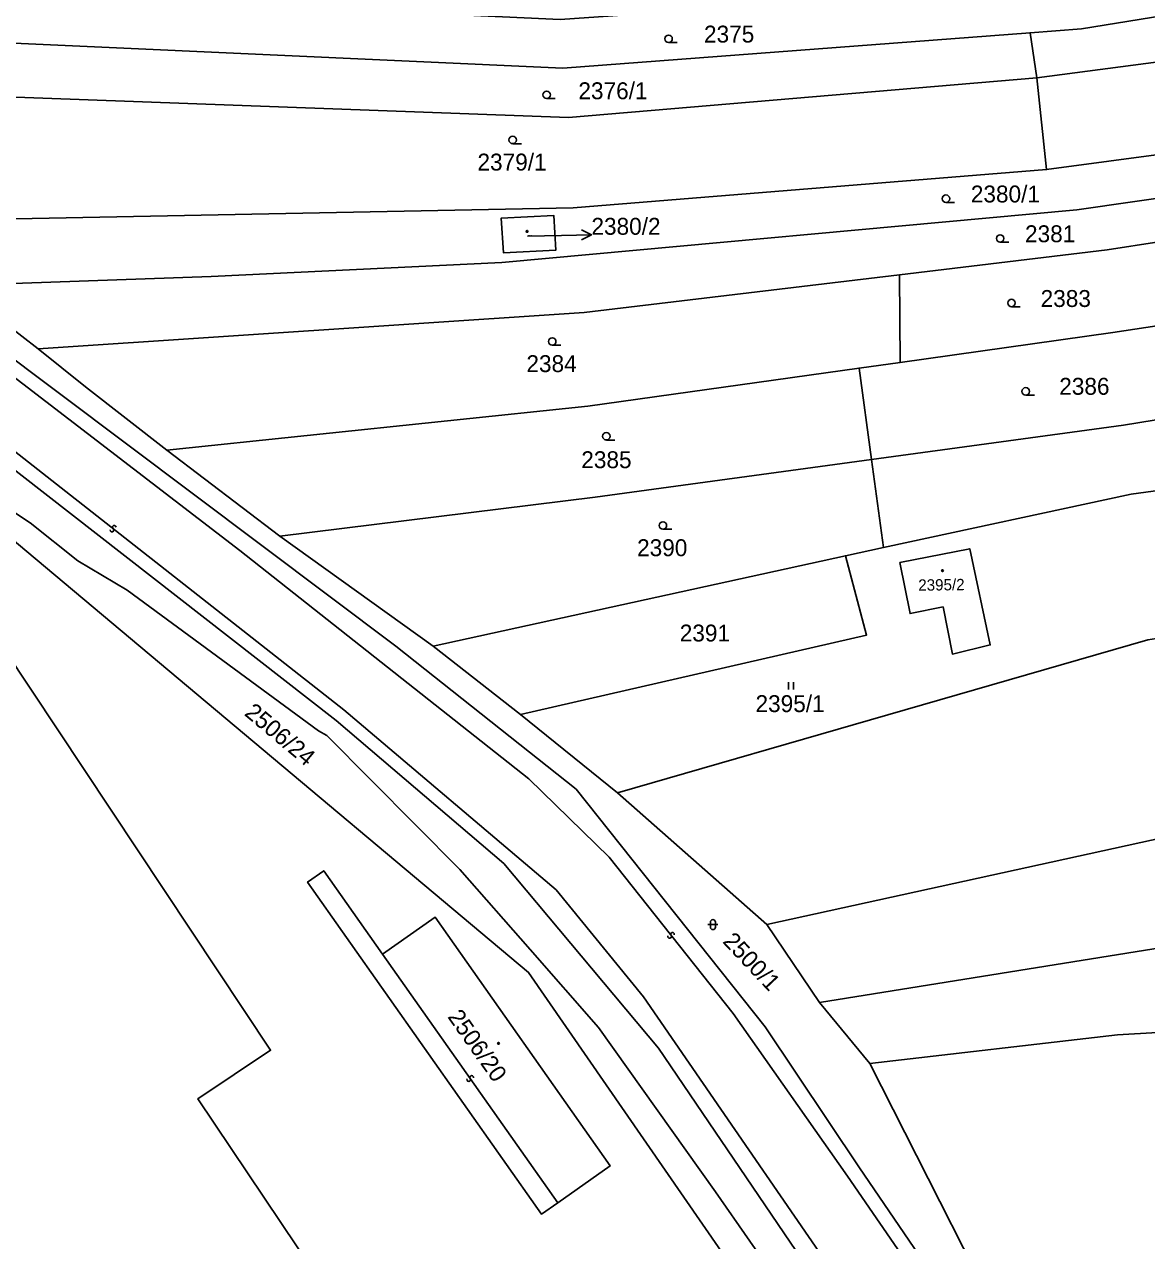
# Model space of a CAD drawing. Extents: x -596024 to -594475, y -1163820 to -1161957.
# Drawn here: x -595878.7 to -595765.9, y -1163392.5 to -1163270.2 of the extents above; entities that cross this region are included whole.
import ezdxf

# ---------------------------------------------------------------- set-up
doc = ezdxf.new("R2010")
doc.units = 0
for name, color, linetype in [('Level 1', 7, 'Continuous'), ('Level 13', 7, 'Continuous'), ('Level 3', 7, 'Continuous'), ('Level 4', 7, 'Continuous'), ('Level 5', 7, 'Continuous'), ('Level 57', 7, 'Continuous'), ('Level 60', 7, 'Continuous')]:
    doc.layers.add(name, color=color, linetype=linetype)

msp = doc.modelspace()

# ---------------------------------------------------------------- linework, layer by layer
at = {"layer": 'Level 1'}
for points in [[(-595658.54, -1163248.02), (-595695.09, -1163258.13), (-595739.48, -1163265.3), (-595772.41, -1163270.66), (-595777.58, -1163271.05)], [(-595776.9, -1163275.6), (-595738.91, -1163270.6), (-595694.38, -1163263.11), (-595656.6, -1163252.96)], [(-595652.29, -1163261.91), (-595693.66, -1163272.41), (-595738.31, -1163279.77), (-595775.92, -1163284.82)], [(-595649.76, -1163267.23), (-595693.24, -1163276.98), (-595737.87, -1163283.82), (-595772.87, -1163288.86), (-595830.69, -1163294.17), (-595859.94, -1163295.58), (-595885.58, -1163296.46)], [(-595777.58, -1163271.05), (-595824.57, -1163274.61), (-595918.05, -1163270.37)], [(-595777.58, -1163271.05), (-595776.9, -1163275.6)], [(-595776.9, -1163275.6), (-595823.99, -1163279.57), (-595896.02, -1163276.92)], [(-595775.92, -1163284.82), (-595776.9, -1163275.6)], [(-595775.92, -1163284.82), (-595823.53, -1163288.67), (-595883.04, -1163289.85)], [(-595830.75, -1163289.7), (-595830.54, -1163293.17), (-595825.28, -1163292.93), (-595825.46, -1163289.44), (-595830.75, -1163289.7)], [(-595759.43, -1163291.29), (-595769.82, -1163292.9), (-595790.72, -1163295.4)], [(-595877.31, -1163302.85), (-595822.43, -1163299.19), (-595790.72, -1163295.4)], [(-595790.72, -1163295.4), (-595790.63, -1163304.2)], [(-595739.66, -1163484.87), (-595769.55, -1163440.05), (-595814.95, -1163373.15), (-595830.5, -1163354.58), (-595847.35, -1163340.2), (-595889.88, -1163307.1), (-595899.77, -1163299.43), (-595903.18, -1163297.24)], [(-595888.83, -1163297.12), (-595841.37, -1163332.75), (-595823.21, -1163347.13), (-595804.21, -1163371.02), (-595794.72, -1163385.2), (-595760.44, -1163435.47), (-595748.68, -1163453.13)], [(-595885.58, -1163296.46), (-595877.31, -1163302.85)], [(-595754.44, -1163298.96), (-595769.26, -1163301.19), (-595790.63, -1163304.2)], [(-595877.31, -1163302.85), (-595872.56, -1163306.66), (-595864.4, -1163313.03)], [(-595790.63, -1163304.2), (-595794.78, -1163304.78)], [(-595864.4, -1163313.03), (-595822.06, -1163308.62), (-595794.78, -1163304.78)], [(-595794.78, -1163304.78), (-595793.52, -1163313.97)], [(-595898.5, -1163306.43), (-595828.01, -1163365.55), (-595796.77, -1163410.74)], [(-595744.13, -1163483.61), (-595749.65, -1163476.51), (-595774.95, -1163436.18), (-595781.75, -1163426.45), (-595798.84, -1163402.5), (-595809.22, -1163387.61), (-595820.97, -1163371.1), (-595827.85, -1163363.23), (-595834.92, -1163355.2), (-595848.3, -1163341.74), (-595849.13, -1163341.26), (-595868.37, -1163327.1), (-595873.34, -1163324.15), (-595878.14, -1163320.35), (-595889.8, -1163312.58), (-595898.5, -1163306.43)], [(-595793.52, -1163313.97), (-595768.18, -1163310.5), (-595744.16, -1163306.61)], [(-595864.4, -1163313.03), (-595853.01, -1163321.69)], [(-595853.01, -1163321.69), (-595821.31, -1163317.77), (-595793.52, -1163313.97)], [(-595793.52, -1163313.97), (-595792.31, -1163322.81)], [(-595760.28, -1163316.49), (-595767.43, -1163317.46), (-595792.31, -1163322.81)], [(-595853.01, -1163321.69), (-595837.59, -1163332.73)], [(-595796.15, -1163323.64), (-595792.31, -1163322.81)], [(-595790.67, -1163324.34), (-595783.64, -1163322.94), (-595781.59, -1163332.62), (-595785.39, -1163333.53), (-595786.33, -1163328.79), (-595789.65, -1163329.46), (-595790.67, -1163324.34)], [(-595837.59, -1163332.73), (-595796.15, -1163323.64)], [(-595828.83, -1163339.62), (-595794.02, -1163331.64), (-595796.15, -1163323.64)], [(-595629.34, -1163329.14), (-595670.48, -1163338.73), (-595752.85, -1163349.5), (-595804.05, -1163360.73)], [(-595895.3, -1163437.01), (-595844.59, -1163403.15), (-595861.26, -1163378.26), (-595853.95, -1163373.37), (-595880.71, -1163333.07), (-595887.65, -1163330.54), (-595891.5, -1163333.13), (-595891.65, -1163332.9), (-595944.49, -1163367.93), (-595917.31, -1163408.69), (-595909.95, -1163403.76), (-595903.28, -1163413.82), (-595903.07, -1163413.69), (-595900.15, -1163417.94), (-595905.6, -1163421.61), (-595895.3, -1163437.01)], [(-595757.91, -1163330.91), (-595765.75, -1163332.12), (-595791.87, -1163339.64), (-595819.06, -1163347.48)], [(-595837.59, -1163332.73), (-595828.83, -1163339.62)], [(-595627.7, -1163337.94), (-595745.09, -1163359.97), (-595798.75, -1163368.57)], [(-595828.83, -1163339.62), (-595819.06, -1163347.48)], [(-595819.06, -1163347.48), (-595804.05, -1163360.73)], [(-595825.07, -1163388.71), (-595826.7, -1163389.86), (-595850.24, -1163356.47), (-595848.61, -1163355.32), (-595842.7, -1163363.71)], [(-595842.7, -1163363.71), (-595837.41, -1163359.98), (-595819.81, -1163385.01), (-595825.07, -1163388.71)], [(-595804.05, -1163360.73), (-595798.75, -1163368.57)], [(-595798.75, -1163368.57), (-595793.68, -1163374.7)], [(-595747.54, -1163370.6), (-595768.79, -1163371.82), (-595793.68, -1163374.7)], [(-595793.68, -1163374.7), (-595777.25, -1163407.17)]]:
    msp.add_lwpolyline(points, dxfattribs=at)
at = {"layer": 'Level 13'}
for centre, start, end in [((-595869.91, -1163321.06), 179.2482, 51.3462), ((-595869.68, -1163320.78), 359.0338, 231.6238), ((-595813.83, -1163361.93), 165.8541, 37.9521), ((-595813.54, -1163361.71), 345.6396, 218.2296), ((-595834.03, -1163376.32), 162.3498, 34.9398), ((-595833.73, -1163376.11), 342.5642, 214.6622)]:
    msp.add_arc(centre, 0.184, start, end, dxfattribs=at)
at = {"layer": 'Level 3'}
for points in [[(-595612.37, -1163731.72), (-595619.77, -1163713.62), (-595631.2, -1163672.88), (-595641.59, -1163636.8), (-595651.14, -1163607.39), (-595658.98, -1163592.16), (-595678.25, -1163561.58), (-595700.71, -1163528.42), (-595708.38, -1163517.14), (-595734.07, -1163478.47), (-595762.79, -1163435.41), (-595779.31, -1163410.2), (-595795.95, -1163386.05), (-595807.44, -1163369.67), (-595819.92, -1163353.97), (-595827.97, -1163346.08), (-595857.05, -1163323.13), (-595889.6, -1163298.16)], [(-595739.66, -1163484.87), (-595739.7, -1163482.72), (-595746.94, -1163470.32), (-595767.73, -1163438.81), (-595816.47, -1163368.01), (-595825.25, -1163357.26), (-595846.58, -1163339.13), (-595893, -1163302.7)], [(-595842.7, -1163363.71), (-595825.07, -1163388.71)]]:
    msp.add_lwpolyline(points, dxfattribs=at)
at = {"layer": 'Level 5'}
for p, q in [((-595813.93, -1163272.04), (-595813.06, -1163272.04)), ((-595826.19, -1163277.68), (-595825.32, -1163277.68)), ((-595829.61, -1163282.21), (-595828.73, -1163282.21)), ((-595786.04, -1163288.12), (-595785.17, -1163288.12)), ((-595780.59, -1163292.12), (-595779.71, -1163292.12)), ((-595779.45, -1163298.61), (-595778.58, -1163298.61)), ((-595825.63, -1163302.48), (-595824.76, -1163302.48)), ((-595778.02, -1163307.5), (-595777.15, -1163307.5)), ((-595820.19, -1163312.01), (-595819.32, -1163312.01)), ((-595814.5, -1163320.99), (-595813.62, -1163320.99)), ((-595801.86, -1163337.1), (-595801.86, -1163336.35)), ((-595801.36, -1163337.1), (-595801.36, -1163336.35)), ((-595809.47, -1163360.74), (-595809.97, -1163360.74)), ((-595809.72, -1163360.49), (-595809.72, -1163360.99)), ((-595808.97, -1163360.74), (-595809.47, -1163360.74)), ((-595809.22, -1163360.49), (-595809.22, -1163360.99))]:
    msp.add_line(p, q, dxfattribs=at)
for centre, radius in [((-595813.93, -1163271.66), 0.375), ((-595826.19, -1163277.3), 0.375), ((-595829.61, -1163281.83), 0.375), ((-595786.04, -1163287.74), 0.375), ((-595828.16, -1163291.03), 0.09), ((-595828.16, -1163291.03), 0.0521), ((-595780.59, -1163291.74), 0.375), ((-595779.45, -1163298.23), 0.375), ((-595825.63, -1163302.1), 0.375), ((-595778.02, -1163307.12), 0.375), ((-595820.19, -1163311.63), 0.375), ((-595814.5, -1163320.61), 0.375), ((-595786.39, -1163325.15), 0.09), ((-595786.39, -1163325.15), 0.0521), ((-595831.03, -1163372.68), 0.09), ((-595831.03, -1163372.68), 0.0521)]:
    msp.add_circle(centre, radius, dxfattribs=at)
for centre, start, end in [((-595809.47, -1163360.49), 0, 180), ((-595809.47, -1163360.99), 180, 0)]:
    msp.add_arc(centre, 0.25, start, end, dxfattribs=at)
at = {"layer": 'Level 57'}
for p, q in [((-595828.12, -1163291.5), (-595824.69, -1163291.43)), ((-595824.69, -1163291.43), (-595821.69, -1163291.37))]:
    msp.add_line(p, q, dxfattribs=at)
msp.add_lwpolyline([(-595822.7, -1163290.89), (-595821.69, -1163291.37), (-595822.68, -1163291.89)], dxfattribs=at)
at = {"layer": 'Level 60'}
for points in [[(-595824.85, -1163269.71), (-595772.83, -1163266.06), (-595739.93, -1163261.11), (-595695.6, -1163253.73), (-595659.73, -1163244.35), (-595658.54, -1163248.02), (-595695.09, -1163258.13), (-595739.48, -1163265.3), (-595772.41, -1163270.66), (-595777.58, -1163271.05), (-595824.57, -1163274.61), (-595918.05, -1163270.37), (-595922.67, -1163265.17)], [(-595695.09, -1163258.13), (-595658.54, -1163248.02), (-595656.6, -1163252.96), (-595694.38, -1163263.11), (-595738.91, -1163270.6), (-595776.9, -1163275.6), (-595777.58, -1163271.05), (-595772.41, -1163270.66), (-595739.48, -1163265.3)], [(-595776.9, -1163275.6), (-595738.91, -1163270.6), (-595694.38, -1163263.11), (-595656.6, -1163252.96), (-595652.29, -1163261.91), (-595693.66, -1163272.41), (-595738.31, -1163279.77), (-595775.92, -1163284.82)], [(-595693.66, -1163272.41), (-595652.29, -1163261.91), (-595649.76, -1163267.23), (-595693.24, -1163276.98), (-595737.87, -1163283.82), (-595772.87, -1163288.86), (-595830.69, -1163294.17), (-595859.94, -1163295.58), (-595885.58, -1163296.46), (-595893.84, -1163290.06), (-595883.04, -1163289.85), (-595823.53, -1163288.67), (-595775.92, -1163284.82), (-595738.31, -1163279.77)], [(-595692.82, -1163281.54), (-595737.43, -1163287.87), (-595759.43, -1163291.29), (-595769.82, -1163292.9), (-595790.72, -1163295.4), (-595822.43, -1163299.19), (-595877.31, -1163302.85), (-595885.58, -1163296.46), (-595859.94, -1163295.58), (-595830.69, -1163294.17), (-595772.87, -1163288.86), (-595737.87, -1163283.82), (-595693.24, -1163276.98), (-595649.76, -1163267.23), (-595647.23, -1163272.55)], [(-595776.9, -1163275.6), (-595823.99, -1163279.57), (-595896.02, -1163276.92), (-595912.43, -1163276.69), (-595918.05, -1163270.37), (-595824.57, -1163274.61), (-595777.58, -1163271.05)], [(-595823.99, -1163279.57), (-595776.9, -1163275.6), (-595775.92, -1163284.82), (-595823.53, -1163288.67), (-595883.04, -1163289.85), (-595889.87, -1163284.32), (-595895.7, -1163278.04), (-595896.02, -1163276.92)], [(-595830.75, -1163289.7), (-595830.54, -1163293.17), (-595825.28, -1163292.93), (-595825.46, -1163289.44)], [(-595830.54, -1163293.17), (-595830.75, -1163289.7), (-595825.46, -1163289.44), (-595825.28, -1163292.93)], [(-595769.82, -1163292.9), (-595759.43, -1163291.29), (-595754.44, -1163298.96), (-595769.26, -1163301.19), (-595790.63, -1163304.2), (-595790.72, -1163295.4)], [(-595872.56, -1163306.66), (-595877.31, -1163302.85), (-595822.43, -1163299.19), (-595790.72, -1163295.4), (-595790.63, -1163304.2), (-595794.78, -1163304.78), (-595822.06, -1163308.62), (-595864.4, -1163313.03)], [(-595768.18, -1163310.5), (-595793.52, -1163313.97), (-595794.78, -1163304.78), (-595790.63, -1163304.2), (-595769.26, -1163301.19), (-595754.44, -1163298.96), (-595744.16, -1163306.61)], [(-595793.52, -1163313.97), (-595768.18, -1163310.5), (-595744.16, -1163306.61), (-595736.02, -1163305.29), (-595726.64, -1163303.95), (-595722.45, -1163311.9), (-595735.34, -1163313.55), (-595760.28, -1163316.49), (-595767.43, -1163317.46), (-595792.31, -1163322.81)], [(-595853.01, -1163321.69), (-595864.4, -1163313.03), (-595822.06, -1163308.62), (-595794.78, -1163304.78), (-595793.52, -1163313.97), (-595821.31, -1163317.77)], [(-595873.34, -1163324.15), (-595868.37, -1163327.1), (-595849.13, -1163341.26), (-595848.3, -1163341.74), (-595834.92, -1163355.2), (-595827.85, -1163363.23), (-595820.97, -1163371.1), (-595809.22, -1163387.61), (-595798.84, -1163402.5), (-595781.75, -1163426.45), (-595774.95, -1163436.18), (-595749.65, -1163476.51), (-595744.13, -1163483.61), (-595767.99, -1163498.15), (-595755.66, -1163473.51), (-595796.77, -1163410.74), (-595828.01, -1163365.55), (-595898.5, -1163306.43), (-595889.8, -1163312.58), (-595878.14, -1163320.35)], [(-595837.59, -1163332.73), (-595853.01, -1163321.69), (-595821.31, -1163317.77), (-595793.52, -1163313.97), (-595792.31, -1163322.81), (-595796.15, -1163323.64)], [(-595631.99, -1163314.26), (-595629.34, -1163329.14), (-595670.48, -1163338.73), (-595752.85, -1163349.5), (-595804.05, -1163360.73), (-595819.06, -1163347.48), (-595791.87, -1163339.64), (-595765.75, -1163332.12), (-595757.91, -1163330.91), (-595734.25, -1163327.58), (-595710.29, -1163324.45), (-595689.01, -1163321.66), (-595655.54, -1163317.34), (-595644.41, -1163315.9)], [(-595760.28, -1163316.49), (-595758.99, -1163324.36), (-595757.91, -1163330.91), (-595765.75, -1163332.12), (-595791.87, -1163339.64), (-595819.06, -1163347.48), (-595828.83, -1163339.62), (-595794.02, -1163331.64), (-595796.15, -1163323.64), (-595792.31, -1163322.81), (-595767.43, -1163317.46)], [(-595790.67, -1163324.34), (-595789.65, -1163329.46), (-595786.33, -1163328.79), (-595785.39, -1163333.53), (-595781.59, -1163332.62), (-595783.64, -1163322.94)], [(-595790.67, -1163324.34), (-595783.64, -1163322.94), (-595781.59, -1163332.62), (-595785.39, -1163333.53), (-595786.33, -1163328.79), (-595789.65, -1163329.46)], [(-595828.83, -1163339.62), (-595837.59, -1163332.73), (-595796.15, -1163323.64), (-595794.02, -1163331.64)], [(-595629.34, -1163329.14), (-595627.7, -1163337.94), (-595745.09, -1163359.97), (-595798.75, -1163368.57), (-595804.05, -1163360.73), (-595752.85, -1163349.5), (-595670.48, -1163338.73)], [(-595895.3, -1163437.01), (-595844.59, -1163403.15), (-595861.26, -1163378.26), (-595853.95, -1163373.37), (-595880.71, -1163333.07), (-595887.65, -1163330.54), (-595891.5, -1163333.13), (-595891.65, -1163332.9), (-595944.49, -1163367.93), (-595917.31, -1163408.69), (-595909.95, -1163403.76), (-595903.28, -1163413.82), (-595903.07, -1163413.69), (-595900.15, -1163417.94), (-595905.6, -1163421.61)], [(-595844.59, -1163403.15), (-595895.3, -1163437.01), (-595905.6, -1163421.61), (-595900.15, -1163417.94), (-595903.07, -1163413.69), (-595903.28, -1163413.82), (-595909.95, -1163403.76), (-595917.31, -1163408.69), (-595944.49, -1163367.93), (-595891.65, -1163332.9), (-595891.5, -1163333.13), (-595887.65, -1163330.54), (-595880.71, -1163333.07), (-595853.95, -1163373.37), (-595861.26, -1163378.26)], [(-595627.7, -1163337.94), (-595624.92, -1163347.31), (-595738.69, -1163370.09), (-595740.32, -1163370.18), (-595742.69, -1163362.8), (-595749.35, -1163364.93), (-595747.54, -1163370.6), (-595768.79, -1163371.82), (-595793.68, -1163374.7), (-595798.75, -1163368.57), (-595745.09, -1163359.97)], [(-595768.79, -1163371.82), (-595747.54, -1163370.6), (-595745.21, -1163377.89), (-595738.54, -1163375.75), (-595740.32, -1163370.18), (-595738.69, -1163370.09), (-595624.92, -1163347.31), (-595619.16, -1163362.35), (-595777.25, -1163407.17), (-595793.68, -1163374.7)], [(-595837.41, -1163359.98), (-595842.7, -1163363.71), (-595848.61, -1163355.32), (-595850.24, -1163356.47), (-595826.7, -1163389.86), (-595825.07, -1163388.71), (-595819.81, -1163385.01)], [(-595842.7, -1163363.71), (-595837.41, -1163359.98), (-595819.81, -1163385.01), (-595825.07, -1163388.71), (-595826.7, -1163389.86), (-595850.24, -1163356.47), (-595848.61, -1163355.32)]]:
    msp.add_lwpolyline(points, close=True, dxfattribs=at)
for points in [[(-595922.67, -1163265.17), (-595918.05, -1163270.37), (-595912.43, -1163276.69), (-595911.25, -1163278.02), (-595893.84, -1163290.06), (-595885.58, -1163296.46), (-595877.31, -1163302.85), (-595872.56, -1163306.66), (-595864.4, -1163313.03), (-595853.01, -1163321.69), (-595837.59, -1163332.73), (-595828.83, -1163339.62), (-595819.06, -1163347.48), (-595804.05, -1163360.73), (-595798.75, -1163368.57), (-595793.68, -1163374.7), (-595777.25, -1163407.17)], [(-595760.44, -1163435.47), (-595794.72, -1163385.2), (-595804.21, -1163371.02), (-595823.21, -1163347.13), (-595841.37, -1163332.75), (-595888.83, -1163297.12), (-595911.69, -1163279.96), (-595927.25, -1163271.68), (-595935.47, -1163268.79)], [(-595893.71, -1163476.02), (-595954.12, -1163385.62), (-595968.07, -1163371.73), (-595972.14, -1163364.98), (-595981.24, -1163347.43), (-595981.35, -1163347.21), (-595982.82, -1163343.22), (-595946.34, -1163319.41), (-595943.03, -1163324.38), (-595958.59, -1163334.76), (-595951.72, -1163345.15), (-595936.19, -1163334.79), (-595939.51, -1163329.8), (-595920.44, -1163317.03), (-595927.3, -1163306.71), (-595924.93, -1163305.15), (-595920.32, -1163311.89), (-595910.71, -1163305.47), (-595915.3, -1163298.69), (-595911.1, -1163295.84), (-595898.5, -1163306.43), (-595828.01, -1163365.55), (-595796.77, -1163410.74)], [(-595798.84, -1163402.5), (-595809.22, -1163387.61), (-595820.97, -1163371.1), (-595827.85, -1163363.23), (-595834.92, -1163355.2), (-595848.3, -1163341.74), (-595849.13, -1163341.26), (-595868.37, -1163327.1), (-595873.34, -1163324.15), (-595878.14, -1163320.35), (-595889.8, -1163312.58), (-595898.5, -1163306.43), (-595911.1, -1163295.84), (-595908.8, -1163295.2), (-595903.18, -1163297.24), (-595899.77, -1163299.43), (-595889.88, -1163307.1), (-595847.35, -1163340.2), (-595830.5, -1163354.58), (-595814.95, -1163373.15), (-595769.55, -1163440.05)], [(-595739.66, -1163484.87), (-595769.55, -1163440.05), (-595814.95, -1163373.15), (-595830.5, -1163354.58), (-595847.35, -1163340.2), (-595889.88, -1163307.1), (-595899.77, -1163299.43), (-595903.18, -1163297.24), (-595899.7, -1163298.5), (-595893, -1163302.7), (-595889.6, -1163298.16), (-595888.83, -1163297.12), (-595841.37, -1163332.75), (-595823.21, -1163347.13), (-595804.21, -1163371.02), (-595794.72, -1163385.2), (-595760.44, -1163435.47)]]:
    msp.add_lwpolyline(points, dxfattribs=at)

# ---------------------------------------------------------------- texts
at = {"layer": 'Level 4'}
for s, height, p in [('2375', 1.7, (-595810.37, -1163272.04)), ('2376/1', 1.7, (-595823, -1163277.74)), ('2379/1', 1.7, (-595833.15, -1163284.91)), ('2380/1', 1.7, (-595783.54, -1163288.12)), ('2381', 1.7, (-595778.09, -1163292.12)), ('2380/2', 0.1, (-595828.12, -1163291.5)), ('2383', 1.7, (-595776.52, -1163298.63)), ('2384', 1.7, (-595828.23, -1163305.18)), ('2386', 1.7, (-595774.65, -1163307.46)), ('2385', 1.7, (-595822.71, -1163314.84)), ('2390', 1.7, (-595817.1, -1163323.69)), ('2391', 1.7, (-595812.81, -1163332.27)), ('2395/1', 1.7, (-595805.19, -1163339.37))]:
    msp.add_text(s, height=height, dxfattribs=at).set_placement(p)
for s, height, rotation, p in [('2395/2', 1.14, 0.7782, (-595788.82, -1163327.17)), ('2506/24', 1.7, 320.0134, (-595856.68, -1163339.62)), ('2500/1', 1.7, 313.3477, (-595808.57, -1163362.5)), ('2506/20', 1.7, 305.1915, (-595836.21, -1163370.02))]:
    msp.add_text(s, height=height, rotation=rotation, dxfattribs=at).set_placement(p)
at = {"layer": 'Level 57'}
msp.add_text('2380/2', height=1.7, dxfattribs=at).set_placement((-595821.69, -1163291.37))

doc.saveas('drawing.dxf')
